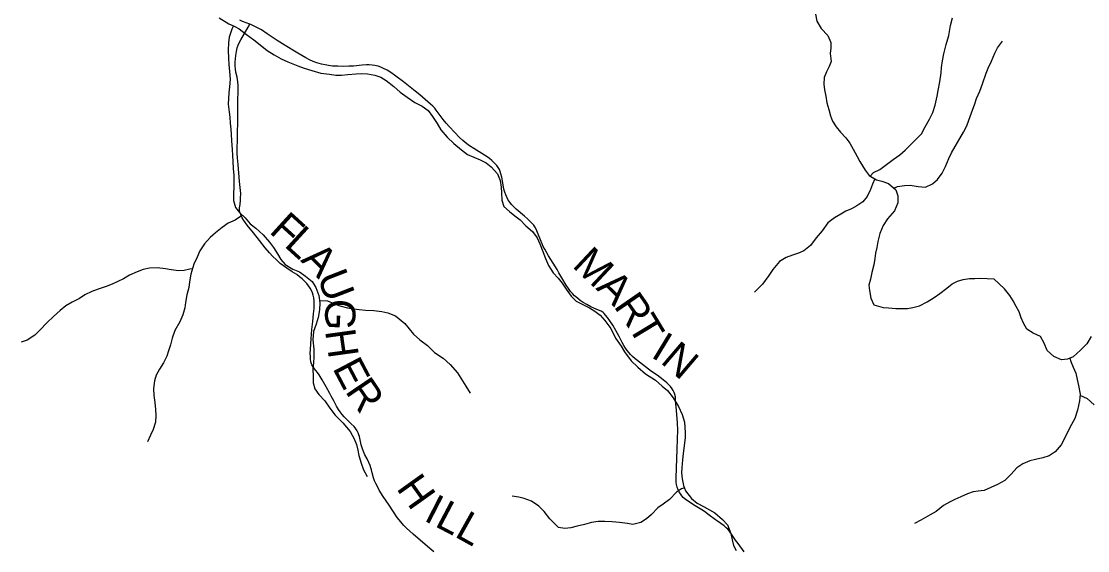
# Model space of a CAD drawing. Extents: x 1451455 to 1749751, y 218250 to 574981.
# Drawn here: x 1602117 to 1612692, y 257986 to 263241 of the extents above; entities that cross this region are included whole.
import ezdxf

# ---------------------------------------------------------------- set-up
doc = ezdxf.new("R2010")
doc.units = 0
for name, color, linetype in [('GM_X_County_Road', 7, 'Continuous'), ('GM_X_County_Road_Text', 7, 'Continuous'), ('GM_X_Minor_River', 7, 'Continuous'), ('GM_X_Township_Road', 7, 'Continuous'), ('GM_X_Township_Road_Text', 7, 'Continuous')]:
    doc.layers.add(name, color=color, linetype=linetype)

msp = doc.modelspace()

# ---------------------------------------------------------------- linework, layer by layer
at = {"layer": 'GM_X_County_Road'}
for points in [[(1604384, 263211), (1604346, 263225), (1604310, 263239), (1604283, 263251)], [(1609287, 257974), (1609270, 257996), (1609242, 258033), (1609225, 258056), (1609213, 258073), (1609200, 258091), (1609160, 258151), (1609141, 258178), (1609124, 258198), (1609108, 258214), (1609088, 258231), (1609021, 258278), (1609002, 258291), (1608939, 258339), (1608892, 258374), (1608865, 258392), (1608801, 258432), (1608723, 258481), (1608700, 258498), (1608682, 258514), (1608667, 258531), (1608654, 258550), (1608642, 258569), (1608631, 258591), (1608622, 258617), (1608616, 258643), (1608613, 258662), (1608612, 258674), (1608612, 258685), (1608612, 258705), (1608616, 258807), (1608621, 258991), (1608626, 259095), (1608627, 259181), (1608626, 259256), (1608617, 259338), (1608612, 259413), (1608606, 259473), (1608604, 259512), (1608599, 259537), (1608592, 259555), (1608582, 259577), (1608572, 259593), (1608556, 259614), (1608539, 259632), (1608519, 259652), (1608483, 259682), (1608422, 259727), (1608367, 259766), (1608278, 259834), (1608219, 259881), (1608206, 259891), (1608179, 259915), (1608160, 259933), (1608144, 259950), (1608126, 259973), (1608110, 259997), (1608094, 260022), (1608077, 260054), (1608047, 260112), (1608014, 260172), (1607982, 260226), (1607955, 260267), (1607931, 260302), (1607912, 260325), (1607898, 260339), (1607886, 260349), (1607867, 260362), (1607840, 260375), (1607795, 260394), (1607765, 260408), (1607725, 260429), (1607688, 260451), (1607661, 260470), (1607632, 260491), (1607602, 260517), (1607582, 260538), (1607565, 260558), (1607543, 260587), (1607522, 260620), (1607477, 260696), (1607449, 260744), (1607431, 260776), (1607391, 260840), (1607347, 260913), (1607309, 260978), (1607294, 261007), (1607283, 261031), (1607272, 261055), (1607236, 261146), (1607222, 261179), (1607211, 261200), (1607200, 261216), (1607185, 261233), (1607138, 261279), (1607106, 261308), (1607026, 261376), (1606998, 261403), (1606978, 261424), (1606961, 261445), (1606947, 261467), (1606934, 261490), (1606922, 261517), (1606912, 261544), (1606904, 261576), (1606895, 261618), (1606882, 261695), (1606874, 261727), (1606867, 261749), (1606858, 261770), (1606846, 261790), (1606833, 261808), (1606813, 261830), (1606785, 261858), (1606760, 261879), (1606736, 261897), (1606604, 261977), (1606563, 262004), (1606537, 262023), (1606497, 262057), (1606463, 262088), (1606412, 262139), (1606363, 262192), (1606331, 262230), (1606302, 262265), (1606231, 262360), (1606217, 262378), (1606199, 262397), (1606175, 262419), (1606123, 262464), (1606069, 262512), (1606023, 262549), (1605974, 262588), (1605906, 262639), (1605818, 262706), (1605781, 262732), (1605744, 262755), (1605710, 262773), (1605683, 262786), (1605656, 262796), (1605624, 262803), (1605598, 262806), (1605568, 262808), (1605539, 262808), (1605496, 262806), (1605412, 262797), (1605366, 262794), (1605314, 262793), (1605255, 262794), (1605203, 262797), (1605164, 262802), (1605132, 262808), (1605093, 262817), (1605049, 262830), (1605012, 262843), (1604976, 262858), (1604938, 262877), (1604858, 262923), (1604825, 262944), (1604750, 262991), (1604708, 263017), (1604656, 263050), (1604606, 263083), (1604555, 263117), (1604498, 263156), (1604473, 263171), (1604441, 263187), (1604414, 263200), (1604393, 263208), (1604384, 263211)]]:
    msp.add_lwpolyline(points, dxfattribs=at)
at = {"layer": 'GM_X_Minor_River'}
for points in [[(1604081, 263276), (1604176, 263216), (1604228, 263194), (1604279, 263165), (1604352, 263111), (1604422, 263058), (1604487, 263009), (1604556, 262952), (1604624, 262907), (1604693, 262870), (1604759, 262839), (1604860, 262799)], [(1609993, 263311), (1610008, 263241), (1610049, 263170), (1610116, 263101), (1610145, 263030), (1610145, 262976), (1610138, 262922), (1610147, 262843), (1610130, 262792), (1610101, 262740), (1610078, 262684), (1610077, 262618), (1610084, 262560), (1610096, 262499), (1610107, 262431), (1610124, 262366), (1610143, 262302), (1610162, 262248), (1610199, 262195), (1610240, 262142), (1610294, 262083), (1610333, 262030), (1610366, 261970), (1610407, 261899), (1610432, 261849), (1610487, 261762), (1610526, 261711), (1610598, 261668), (1610652, 261653), (1610718, 261632), (1610789, 261569), (1610810, 261510), (1610809, 261440), (1610778, 261358), (1610706, 261281), (1610663, 261215), (1610630, 261136), (1610613, 261056), (1610602, 260996), (1610589, 260940), (1610583, 260886), (1610572, 260822), (1610552, 260746), (1610538, 260682), (1610523, 260620), (1610528, 260568), (1610541, 260493), (1610572, 260425), (1610664, 260401), (1610718, 260398), (1610790, 260391), (1610842, 260389), (1610906, 260390), (1610958, 260399), (1611024, 260418), (1611101, 260457), (1611170, 260500), (1611226, 260539), (1611295, 260593), (1611350, 260634), (1611400, 260661), (1611456, 260679), (1611521, 260688), (1611573, 260689), (1611631, 260690), (1611763, 260684), (1611868, 260585)], [(1610535, 261705), (1610567, 261740), (1610631, 261769), (1610765, 261868), (1610828, 261917), (1610883, 261962), (1610986, 262063), (1611043, 262125), (1611080, 262194), (1611123, 262270), (1611156, 262334), (1611181, 262407), (1611201, 262499), (1611211, 262553), (1611225, 262639), (1611238, 262731), (1611243, 262784), (1611254, 262850), (1611267, 262918), (1611288, 263010), (1611314, 263101), (1611333, 263199), (1611352, 263275)], [(1604220, 263197), (1604205, 263162), (1604178, 263082), (1604171, 263028), (1604168, 262954), (1604171, 262873), (1604176, 262813), (1604183, 262743), (1604190, 262665), (1604183, 262592), (1604176, 262532), (1604171, 262474), (1604170, 262418), (1604177, 262340), (1604184, 262288), (1604189, 262229), (1604195, 262171), (1604198, 262121), (1604201, 262053), (1604208, 261968), (1604213, 261910), (1604216, 261854), (1604219, 261776), (1604224, 261713), (1604225, 261647), (1604226, 261593), (1604221, 261531), (1604220, 261461), (1604243, 261394), (1604281, 261344), (1604336, 261291), (1604387, 261232), (1604444, 261187), (1604516, 261122), (1604577, 261050), (1604618, 260994), (1604657, 260933), (1604690, 260876), (1604734, 260826), (1604811, 260782), (1604875, 260753), (1604936, 260712), (1605001, 260657), (1605037, 260599), (1605067, 260518), (1605078, 260446), (1605075, 260377), (1605062, 260299), (1605041, 260234), (1605016, 260160), (1605009, 260078), (1605018, 259987), (1605018, 259909), (1605014, 259851), (1605009, 259791), (1605010, 259715), (1605011, 259652), (1605028, 259592), (1605067, 259535), (1605128, 259472), (1605177, 259401), (1605230, 259332), (1605305, 259255), (1605378, 259168), (1605417, 259097), (1605442, 259039), (1605453, 258984), (1605463, 258930), (1605487, 258855), (1605512, 258787), (1605548, 258722)], [(1610770, 261585), (1610805, 261600), (1610875, 261612), (1610931, 261613), (1611011, 261602), (1611083, 261596), (1611152, 261628), (1611203, 261671), (1611248, 261732), (1611281, 261800), (1611316, 261880), (1611343, 261936), (1611378, 261997), (1611425, 262077), (1611460, 262139), (1611493, 262204), (1611513, 262258), (1611541, 262332), (1611574, 262422), (1611591, 262476), (1611624, 262549), (1611651, 262621), (1611686, 262725), (1611705, 262777), (1611740, 262845), (1611771, 262924), (1611798, 262976), (1611847, 263044)], [(1604860, 262799), (1604922, 262776), (1604998, 262751), (1605088, 262726), (1605172, 262715), (1605237, 262706), (1605294, 262705), (1605354, 262712), (1605438, 262721), (1605492, 262724), (1605552, 262719), (1605624, 262706), (1605684, 262687), (1605737, 262652), (1605812, 262595), (1605874, 262538), (1605943, 262487), (1606020, 262434), (1606094, 262398), (1606151, 262355), (1606196, 262295), (1606240, 262228), (1606279, 262163), (1606342, 262092), (1606407, 262029), (1606484, 261966), (1606543, 261919), (1606605, 261892), (1606669, 261867), (1606726, 261836), (1606778, 261795), (1606839, 261726), (1606866, 261659), (1606875, 261595), (1606878, 261537), (1606881, 261464), (1606904, 261402), (1606958, 261353), (1607013, 261310), (1607066, 261269), (1607122, 261210), (1607187, 261155), (1607232, 261092), (1607259, 261032), (1607290, 260955), (1607315, 260887), (1607344, 260818), (1607391, 260743), (1607440, 260692), (1607480, 260642), (1607519, 260583), (1607570, 260514), (1607619, 260463), (1607687, 260428), (1607752, 260395), (1607806, 260362), (1607859, 260323), (1607903, 260272), (1607962, 260193), (1608010, 260096), (1608067, 260015), (1608098, 259961), (1608165, 259872), (1608232, 259808), (1608307, 259741), (1608405, 259678), (1608472, 259618), (1608525, 259576), (1608582, 259503), (1608633, 259416), (1608672, 259339), (1608695, 259260), (1608701, 259160), (1608701, 259108), (1608694, 259052), (1608680, 258950), (1608673, 258886), (1608668, 258809), (1608665, 258757), (1608671, 258699), (1608684, 258633), (1608705, 258580), (1608764, 258505), (1608821, 258456), (1608889, 258421), (1608996, 258360), (1609071, 258294), (1609122, 258243), (1609155, 258155), (1609166, 258094), (1609181, 258038), (1609207, 257986)], [(1610583, 261677), (1610559, 261624), (1610540, 261572), (1610507, 261502), (1610463, 261449), (1610404, 261408), (1610351, 261378), (1610295, 261355), (1610245, 261328), (1610182, 261289), (1610117, 261239), (1610060, 261160), (1610001, 261091), (1609942, 261015), (1609877, 260962), (1609825, 260939), (1609764, 260918), (1609702, 260896), (1609635, 260855), (1609570, 260776), (1609531, 260716), (1609468, 260631), (1609388, 260552)], [(1604310, 261315), (1604237, 261268), (1604169, 261237), (1604110, 261194), (1604043, 261142), (1603989, 261095), (1603934, 261032), (1603887, 260964), (1603860, 260900), (1603829, 260831), (1603797, 260731), (1603786, 260655), (1603777, 260597), (1603760, 260525), (1603747, 260451), (1603738, 260395), (1603719, 260327), (1603690, 260257), (1603639, 260170), (1603612, 260094), (1603597, 260028), (1603578, 259970), (1603561, 259918), (1603526, 259850), (1603487, 259787), (1603456, 259727), (1603439, 259671), (1603428, 259597), (1603433, 259525), (1603442, 259457), (1603449, 259386), (1603450, 259330), (1603447, 259262), (1603426, 259190), (1603399, 259134), (1603368, 259065)], [(1603814, 260783), (1603788, 260781), (1603732, 260766), (1603680, 260765), (1603604, 260774), (1603546, 260783), (1603466, 260792), (1603390, 260789), (1603325, 260778), (1603265, 260755), (1603190, 260722), (1603130, 260686), (1603073, 260657), (1603019, 260630), (1602958, 260607), (1602878, 260582), (1602818, 260559), (1602747, 260525), (1602696, 260490), (1602622, 260453), (1602559, 260416), (1602503, 260371), (1602436, 260311), (1602375, 260250), (1602301, 260175), (1602251, 260126), (1602176, 260076), (1602117, 260055)], [(1612727, 260113), (1612684, 260040), (1612621, 259976), (1612548, 259909), (1612492, 259886), (1612434, 259881), (1612358, 259914), (1612291, 259974), (1612262, 260047), (1612225, 260112), (1612153, 260145), (1612089, 260185), (1612056, 260244), (1612033, 260298), (1612014, 260357), (1611984, 260409), (1611953, 260466), (1611920, 260518), (1611868, 260585)], [(1605075, 260469), (1605153, 260465), (1605218, 260440), (1605276, 260415), (1605352, 260398), (1605414, 260387), (1605468, 260380), (1605532, 260375), (1605612, 260370), (1605692, 260359), (1605752, 260346), (1605829, 260318), (1605920, 260241), (1605964, 260188), (1606005, 260135), (1606070, 260078), (1606145, 260021), (1606216, 259954), (1606300, 259896), (1606369, 259835), (1606442, 259750), (1606475, 259697), (1606526, 259620), (1606569, 259548)], [(1612517, 259896), (1612526, 259865), (1612549, 259809), (1612574, 259748), (1612587, 259686), (1612602, 259626), (1612617, 259538), (1612610, 259472), (1612593, 259382), (1612564, 259298), (1612533, 259240), (1612496, 259168), (1612467, 259107), (1612428, 259035), (1612369, 258968), (1612311, 258926), (1612248, 258907), (1612174, 258890), (1612120, 258877), (1612049, 258848), (1611989, 258808), (1611934, 258747), (1611871, 258682), (1611798, 258642)], [(1612616, 259528), (1612687, 259495), (1612756, 259432)], [(1608693, 258610), (1608665, 258599), (1608615, 258568), (1608545, 258494), (1608481, 258449), (1608430, 258412), (1608367, 258345), (1608316, 258301), (1608262, 258266), (1608183, 258247), (1608129, 258256), (1608050, 258267), (1607978, 258272), (1607904, 258277), (1607839, 258276), (1607771, 258267), (1607703, 258246), (1607629, 258229), (1607568, 258212), (1607508, 258205), (1607444, 258216), (1607359, 258303), (1607302, 258374), (1607249, 258427), (1607178, 258476), (1607104, 258505), (1607052, 258516), (1606986, 258527)], [(1611798, 258642), (1611666, 258582), (1611606, 258575), (1611556, 258569), (1611501, 258550), (1611435, 258519), (1611376, 258494), (1611322, 258468), (1611261, 258433), (1611190, 258374), (1611130, 258343), (1611039, 258290), (1610974, 258255)]]:
    msp.add_lwpolyline(points, dxfattribs=at)
at = {"layer": 'GM_X_Township_Road'}
for points in [[(1604287, 261422), (1604288, 261430), (1604291, 261459), (1604292, 261486), (1604293, 261530), (1604285, 261622), (1604282, 261651), (1604267, 261818), (1604261, 261886), (1604259, 261929), (1604258, 261978), (1604261, 262064), (1604262, 262125), (1604264, 262251), (1604264, 262365), (1604264, 262453), (1604269, 262551), (1604267, 262603), (1604265, 262640), (1604262, 262662), (1604257, 262688), (1604246, 262736), (1604242, 262765), (1604239, 262798), (1604239, 262834), (1604240, 262870), (1604244, 262902), (1604251, 262941), (1604259, 262976), (1604268, 263005), (1604278, 263028), (1604294, 263057), (1604368, 263183), (1604384, 263211)], [(1606208, 257973), (1606168, 258007), (1606004, 258151), (1605938, 258209), (1605910, 258237), (1605895, 258254), (1605880, 258271), (1605846, 258314), (1605766, 258436), (1605706, 258525), (1605667, 258586), (1605655, 258609), (1605632, 258653), (1605621, 258680), (1605611, 258708), (1605598, 258759), (1605590, 258787), (1605583, 258809), (1605576, 258831), (1605563, 258861), (1605546, 258896), (1605525, 258937), (1605510, 258970), (1605500, 258998), (1605494, 259016), (1605489, 259035), (1605470, 259118), (1605465, 259137), (1605457, 259157), (1605448, 259175), (1605435, 259194), (1605417, 259217), (1605390, 259246), (1605357, 259278), (1605320, 259315), (1605298, 259339), (1605280, 259363), (1605264, 259387), (1605244, 259421), (1605217, 259474), (1605191, 259519), (1605177, 259545), (1605140, 259611), (1605101, 259682), (1605070, 259732), (1605055, 259753), (1605038, 259775), (1605015, 259805), (1605000, 259830), (1604993, 259849), (1604990, 259861), (1604986, 259887), (1604984, 259914), (1604983, 259943), (1604984, 259986), (1604993, 260090), (1605000, 260182), (1605008, 260260), (1605016, 260338), (1605020, 260390), (1605022, 260436), (1605021, 260466), (1605017, 260495), (1605012, 260521), (1605004, 260546), (1604994, 260570), (1604981, 260593), (1604966, 260614), (1604948, 260637), (1604925, 260661), (1604902, 260684), (1604877, 260705), (1604848, 260726), (1604804, 260755), (1604749, 260790), (1604717, 260813), (1604686, 260837), (1604647, 260872), (1604612, 260907), (1604579, 260943), (1604537, 260993), (1604480, 261065), (1604419, 261142), (1604357, 261217), (1604339, 261241), (1604325, 261263), (1604309, 261291), (1604294, 261324), (1604286, 261346), (1604282, 261362), (1604281, 261375), (1604282, 261388), (1604287, 261422)]]:
    msp.add_lwpolyline(points, dxfattribs=at)

# ---------------------------------------------------------------- texts
at = {"layer": 'GM_X_County_Road_Text'}
for s, rotation, p in [('M', 316.8418, (1607571, 260808)), ('A', 315.5126, (1607808, 260587)), ('R', 304.7434, (1607986, 260413)), ('T', 301.2509, (1608124, 260215)), ('I', 328.7638, (1608351, 259913)), ('N', 319.6067, (1608446, 259856))]:
    msp.add_text(s, height=300, rotation=rotation, dxfattribs=at).set_placement(p)
at = {"layer": 'GM_X_Township_Road_Text'}
for s, rotation, p in [('F', 317.6988, (1604566, 261149)), ('L', 317.648, (1604715, 261013)), ('A', 315.0219, (1604879, 260864)), ('U', 291.2474, (1605047, 260705)), ('G', 267.3799, (1605138, 260491)), ('H', 277.9074, (1605129, 260168)), ('E', 297.7718, (1605199, 259799)), ('R', 304.0905, (1605323, 259569)), ('H', 305.5282, (1605830, 258605)), ('I', 332.8109, (1606098, 258290)), ('L', 332.282, (1606207, 258234)), ('L', 330.8505, (1606404, 258131))]:
    msp.add_text(s, height=300, rotation=rotation, dxfattribs=at).set_placement(p)

doc.saveas('drawing.dxf')
